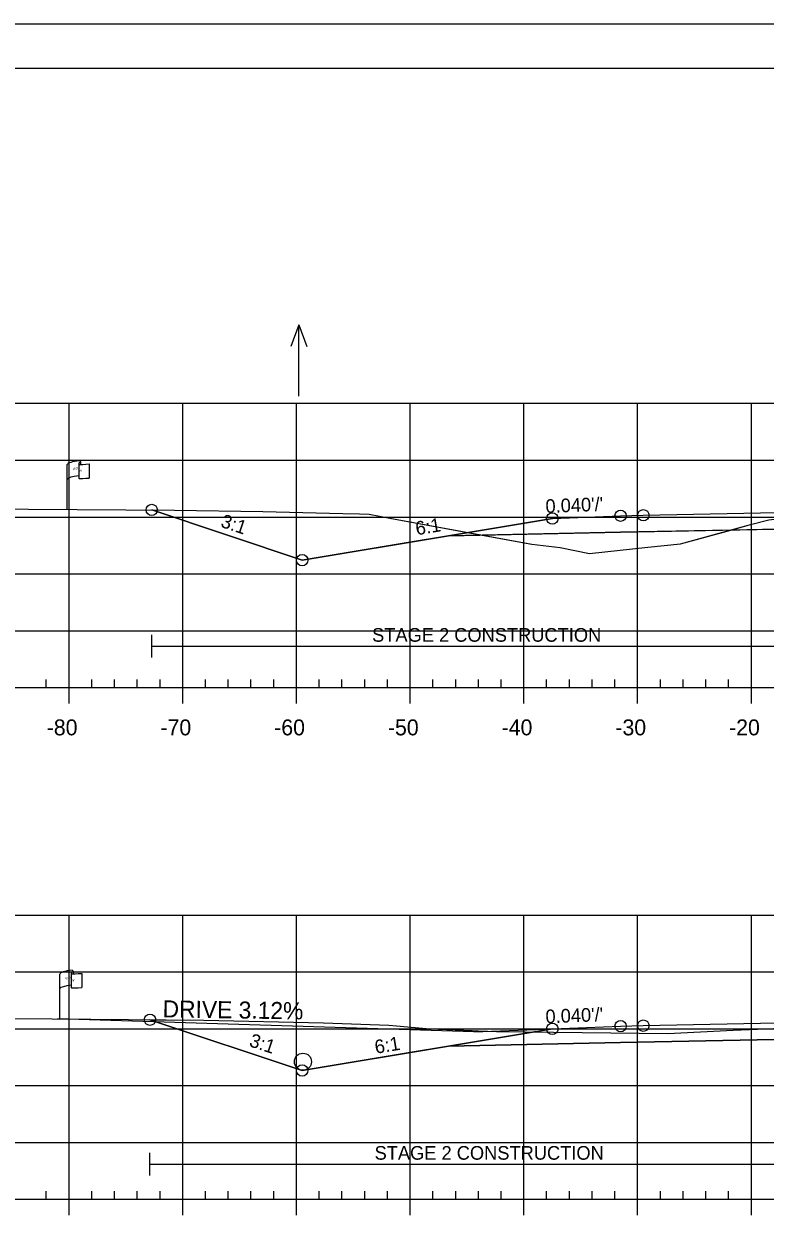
# Model space of a CAD drawing. Extents: x 1365647 to 1367999, y 387113 to 400173.
# Drawn here: x 1365810.1 to 1365875.3, y 397507.5 to 397613 of the extents above; entities that cross this region are included whole.
import ezdxf

# ---------------------------------------------------------------- set-up
doc = ezdxf.new("R2010")
doc.units = 0
for name, color, linetype in [('E_Existing ROW', 7, 'Continuous'), ('R_Alt Surface', 7, 'Continuous'), ('R_Axis', 7, 'Continuous'), ('R_Axis Annot', 7, 'Continuous'), ('R_Border', 7, 'Continuous'), ('R_Contours', 7, 'Continuous'), ('R_Drive', 7, 'Continuous'), ('R_Exist Surface', 7, 'Continuous'), ('R_Fin Surface', 7, 'Continuous'), ('R_Fin Surface Annot', 7, 'Continuous'), ('R_Grid', 7, 'Continuous'), ('R_No Plot', 7, 'Continuous'), ('R_Proposed Const Limits', 7, 'Continuous'), ('R_Water', 7, 'Continuous'), ('R_Water Annot', 7, 'Continuous')]:
    doc.layers.add(name, color=color, linetype=linetype)

msp = doc.modelspace()

# ---------------------------------------------------------------- linework, layer by layer
at = {"layer": 'E_Existing ROW'}
for p, q in [((1365814.94, 397574.3), (1365814.94, 397574.29)), ((1365814.94, 397574.29), (1365814.94, 397573.06)), ((1365815.1, 397574.46), (1365815.1, 397574.22)), ((1365813.94, 397570.26), (1365813.94, 397574.21)), ((1365815.87, 397574.27), (1365815.87, 397573.03)), ((1365813.28, 397525.46), (1365813.28, 397529.41)), ((1365814.28, 397529.5), (1365814.28, 397529.49)), ((1365814.28, 397529.49), (1365814.28, 397528.26)), ((1365814.44, 397529.66), (1365814.44, 397529.42)), ((1365815.21, 397529.47), (1365815.21, 397528.23))]:
    msp.add_line(p, q, dxfattribs=at)
for centre, radius, start, end in [((1365815.02, 397574.31), 0.078, 88.6458, 274.2828), ((1365815.03, 397574.46), 0.0783, 263.0712, 93.9564), ((1365815.02, 397573.06), 0.0783, 180, 273.9564), ((1365814.35, 397529.5), 0.078, 88.6458, 274.2828), ((1365814.37, 397529.66), 0.0783, 263.0712, 93.9564), ((1365814.36, 397528.26), 0.0783, 180, 273.9564)]:
    msp.add_arc(centre, radius, start, end, dxfattribs=at)
for centre, major_axis, ratio, start_param, end_param in [((1365815.52, 397574.25), (-1.58, -0.04), 0.19887, 5.030368, 6.283185), ((1365816.23, 397574.37), (-1.23, -0.13), 0.052933, 0.159456, 1.268315), ((1365815.52, 397572.94), (-1.58, -0.04), 0.19887, 5.083035, 6.194897), ((1365816.23, 397573.13), (-1.23, -0.13), 0.052933, 0.159456, 1.268315), ((1365814.86, 397529.45), (-1.58, -0.04), 0.19887, 5.030368, 6.283185), ((1365815.57, 397529.57), (-1.23, -0.13), 0.052933, 0.159456, 1.268315), ((1365814.86, 397528.14), (-1.58, -0.04), 0.19887, 5.083035, 6.194897), ((1365815.57, 397528.33), (-1.23, -0.13), 0.052933, 0.159456, 1.268315)]:
    msp.add_ellipse(centre, major_axis=major_axis, ratio=ratio, start_param=start_param, end_param=end_param, dxfattribs=at)
at = {"layer": 'R_Alt Surface'}
for points in [[(1365847.47, 397567.95), (1365862.59, 397568.26), (1365882.05, 397568.65), (1365882.05, 397569.93), (1365894.09, 397570.17), (1365906.04, 397569.94), (1365906.04, 397568.65), (1365925.59, 397568.26), (1365940.72, 397567.95)], [(1365847.47, 397523.07), (1365862.59, 397523.38), (1365882.1, 397523.77), (1365882.1, 397525.05), (1365894.09, 397525.29), (1365906.08, 397525.05), (1365906.08, 397523.77), (1365925.59, 397523.38), (1365940.72, 397523.07)]]:
    msp.add_lwpolyline(points, dxfattribs=at)
at = {"layer": 'R_Axis'}
for p, q in [((1365749.09, 397554.6), (1366039.09, 397554.6)), ((1365812.09, 397554.6), (1365812.09, 397555.3)), ((1365814.09, 397553.2), (1365814.09, 397554.6)), ((1365816.09, 397554.6), (1365816.09, 397555.3)), ((1365818.09, 397554.6), (1365818.09, 397555.3)), ((1365820.09, 397554.6), (1365820.09, 397555.3)), ((1365822.09, 397554.6), (1365822.09, 397555.3)), ((1365824.09, 397553.2), (1365824.09, 397554.6)), ((1365826.09, 397554.6), (1365826.09, 397555.3)), ((1365828.09, 397554.6), (1365828.09, 397555.3)), ((1365830.09, 397554.6), (1365830.09, 397555.3)), ((1365832.09, 397554.6), (1365832.09, 397555.3)), ((1365834.09, 397553.2), (1365834.09, 397554.6)), ((1365836.09, 397554.6), (1365836.09, 397555.3)), ((1365838.09, 397554.6), (1365838.09, 397555.3)), ((1365840.09, 397554.6), (1365840.09, 397555.3)), ((1365842.09, 397554.6), (1365842.09, 397555.3)), ((1365844.09, 397553.2), (1365844.09, 397554.6)), ((1365846.09, 397554.6), (1365846.09, 397555.3)), ((1365848.09, 397554.6), (1365848.09, 397555.3)), ((1365850.09, 397554.6), (1365850.09, 397555.3)), ((1365852.09, 397554.6), (1365852.09, 397555.3)), ((1365854.09, 397553.2), (1365854.09, 397554.6)), ((1365856.09, 397554.6), (1365856.09, 397555.3)), ((1365858.09, 397554.6), (1365858.09, 397555.3)), ((1365860.09, 397554.6), (1365860.09, 397555.3)), ((1365862.09, 397554.6), (1365862.09, 397555.3)), ((1365864.09, 397553.2), (1365864.09, 397554.6)), ((1365866.09, 397554.6), (1365866.09, 397555.3)), ((1365868.09, 397554.6), (1365868.09, 397555.3)), ((1365870.09, 397554.6), (1365870.09, 397555.3)), ((1365872.09, 397554.6), (1365872.09, 397555.3)), ((1365874.09, 397553.2), (1365874.09, 397554.6)), ((1365812.09, 397509.6), (1365812.09, 397510.3)), ((1365816.09, 397509.6), (1365816.09, 397510.3)), ((1365818.09, 397509.6), (1365818.09, 397510.3)), ((1365820.09, 397509.6), (1365820.09, 397510.3)), ((1365822.09, 397509.6), (1365822.09, 397510.3)), ((1365826.09, 397509.6), (1365826.09, 397510.3)), ((1365828.09, 397509.6), (1365828.09, 397510.3)), ((1365830.09, 397509.6), (1365830.09, 397510.3)), ((1365832.09, 397509.6), (1365832.09, 397510.3)), ((1365836.09, 397509.6), (1365836.09, 397510.3)), ((1365838.09, 397509.6), (1365838.09, 397510.3)), ((1365840.09, 397509.6), (1365840.09, 397510.3)), ((1365842.09, 397509.6), (1365842.09, 397510.3)), ((1365846.09, 397509.6), (1365846.09, 397510.3)), ((1365848.09, 397509.6), (1365848.09, 397510.3)), ((1365850.09, 397509.6), (1365850.09, 397510.3)), ((1365852.09, 397509.6), (1365852.09, 397510.3)), ((1365856.09, 397509.6), (1365856.09, 397510.3)), ((1365858.09, 397509.6), (1365858.09, 397510.3)), ((1365860.09, 397509.6), (1365860.09, 397510.3)), ((1365862.09, 397509.6), (1365862.09, 397510.3)), ((1365866.09, 397509.6), (1365866.09, 397510.3)), ((1365868.09, 397509.6), (1365868.09, 397510.3)), ((1365870.09, 397509.6), (1365870.09, 397510.3)), ((1365872.09, 397509.6), (1365872.09, 397510.3)), ((1365749.09, 397509.6), (1366039.09, 397509.6)), ((1365814.09, 397508.2), (1365814.09, 397509.6)), ((1365824.09, 397508.2), (1365824.09, 397509.6)), ((1365834.09, 397508.2), (1365834.09, 397509.6)), ((1365844.09, 397508.2), (1365844.09, 397509.6)), ((1365854.09, 397508.2), (1365854.09, 397509.6)), ((1365864.09, 397508.2), (1365864.09, 397509.6)), ((1365874.09, 397508.2), (1365874.09, 397509.6))]:
    msp.add_line(p, q, dxfattribs=at)
at = {"layer": 'R_Border'}
msp.add_line((1365736.09, 397609.06), (1366052.27, 397609.06), dxfattribs=at)
at = {"layer": 'R_Contours'}
for points in [[(1365821.36, 397570.22), (1365823.36, 397570.2), (1365831.13, 397570.07), (1365838.18, 397569.9), (1365839.63, 397569.89), (1365840.49, 397569.85), (1365842.31, 397569.49), (1365850.42, 397568.01), (1365847.47, 397567.95), (1365834.59, 397565.81)], [(1365872.27, 397568.45), (1365874.12, 397568.96), (1365875.62, 397569.35), (1365876.33, 397569.44), (1365878.83, 397569.56), (1365881.87, 397569.74), (1365882.05, 397569.75), (1365882.05, 397568.65)], [(1365850.42, 397568.01), (1365854.79, 397567.22), (1365857.28, 397566.92), (1365859.85, 397566.4), (1365865, 397566.95), (1365867.87, 397567.23), (1365872.27, 397568.45), (1365862.59, 397568.26)], [(1365821.21, 397525.39), (1365825.95, 397525.35), (1365836.47, 397525.12), (1365842.21, 397524.92), (1365842.9, 397524.86), (1365845.82, 397524.58), (1365849.54, 397524.43), (1365849.79, 397524.41), (1365850.09, 397524.4), (1365851.68, 397524.35), (1365866.74, 397524.18), (1365872.5, 397524.47), (1365876.06, 397524.61), (1365876.24, 397524.69), (1365876.31, 397524.7), (1365877.11, 397524.74), (1365878.67, 397524.81), (1365882.1, 397524.95), (1365882.1, 397523.77), (1365862.59, 397523.38), (1365847.47, 397523.07), (1365834.59, 397520.93)]]:
    msp.add_lwpolyline(points, close=True, dxfattribs=at)
at = {"layer": 'R_Drive'}
for q in [(1365813.09, 397525.46), (1365856.7, 397524.6)]:
    msp.add_line((1365849.7, 397524.32), q, dxfattribs=at)
at = {"layer": 'R_Exist Surface'}
for points in [[(1365806.67, 397570.31), (1365810.54, 397570.28), (1365823.36, 397570.2), (1365831.13, 397570.07), (1365838.18, 397569.9), (1365839.63, 397569.89), (1365840.49, 397569.85), (1365842.31, 397569.49), (1365854.79, 397567.22), (1365857.28, 397566.92), (1365859.85, 397566.4), (1365865, 397566.95), (1365867.87, 397567.23), (1365874.12, 397568.96), (1365875.62, 397569.35)], [(1365805.76, 397525.53), (1365816, 397525.43), (1365825.95, 397525.35), (1365836.47, 397525.12), (1365842.21, 397524.92), (1365842.9, 397524.86), (1365845.82, 397524.58), (1365849.54, 397524.43), (1365849.79, 397524.41), (1365850.09, 397524.4), (1365851.68, 397524.35), (1365866.74, 397524.18), (1365872.5, 397524.47), (1365876.06, 397524.61)]]:
    msp.add_lwpolyline(points, dxfattribs=at)
at = {"layer": 'R_Fin Surface'}
for points in [[(1365821.36, 397570.22), (1365834.59, 397565.81), (1365847.47, 397567.95), (1365856.59, 397569.47), (1365862.59, 397569.71), (1365864.59, 397569.75), (1365894.09, 397570.34), (1365923.59, 397569.75), (1365925.59, 397569.71), (1365931.59, 397569.47), (1365940.72, 397567.95), (1365953.59, 397565.81), (1365956.91, 397564.7), (1365967.34, 397568.18)], [(1365856.59, 397569.47), (1365862.59, 397569.71), (1365864.59, 397569.75), (1365894.09, 397570.34), (1365923.59, 397569.75), (1365925.59, 397569.71), (1365931.59, 397569.47)], [(1365821.21, 397525.39), (1365834.59, 397520.93), (1365847.47, 397523.07), (1365856.59, 397524.59), (1365862.59, 397524.83), (1365864.59, 397524.87), (1365894.09, 397525.46), (1365923.59, 397524.87), (1365925.59, 397524.83), (1365931.59, 397524.59), (1365940.72, 397523.07), (1365953.59, 397520.93), (1365956.61, 397519.92), (1365966.41, 397523.19)], [(1365856.59, 397524.59), (1365862.59, 397524.83), (1365864.59, 397524.87), (1365894.09, 397525.46), (1365923.59, 397524.87), (1365925.59, 397524.83), (1365931.59, 397524.59)]]:
    msp.add_lwpolyline(points, dxfattribs=at)
at = {"layer": 'R_Grid'}
for p, q in [((1365749.09, 397579.6), (1366039.09, 397579.6)), ((1365814.09, 397554.6), (1365814.09, 397579.6)), ((1365824.09, 397554.6), (1365824.09, 397579.6)), ((1365834.09, 397554.6), (1365834.09, 397579.6)), ((1365844.09, 397554.6), (1365844.09, 397579.6)), ((1365854.09, 397554.6), (1365854.09, 397579.6)), ((1365864.09, 397554.6), (1365864.09, 397579.6)), ((1365874.09, 397554.6), (1365874.09, 397579.6)), ((1365749.09, 397574.6), (1366039.09, 397574.6)), ((1365749.09, 397569.6), (1366039.09, 397569.6)), ((1365749.09, 397564.6), (1366039.09, 397564.6)), ((1365749.09, 397559.6), (1366039.09, 397559.6)), ((1365749.09, 397554.6), (1366039.09, 397554.6)), ((1365749.09, 397534.6), (1366039.09, 397534.6)), ((1365814.09, 397509.6), (1365814.09, 397534.6)), ((1365824.09, 397509.6), (1365824.09, 397534.6)), ((1365834.09, 397509.6), (1365834.09, 397534.6)), ((1365844.09, 397509.6), (1365844.09, 397534.6)), ((1365854.09, 397509.6), (1365854.09, 397534.6)), ((1365864.09, 397509.6), (1365864.09, 397534.6)), ((1365874.09, 397509.6), (1365874.09, 397534.6)), ((1365749.09, 397529.6), (1366039.09, 397529.6)), ((1365749.09, 397524.6), (1366039.09, 397524.6)), ((1365749.09, 397519.6), (1366039.09, 397519.6)), ((1365749.09, 397514.6), (1366039.09, 397514.6)), ((1365749.09, 397509.6), (1366039.09, 397509.6))]:
    msp.add_line(p, q, dxfattribs=at)
at = {"layer": 'R_No Plot'}
msp.add_line((1365723.69, 397612.96), (1366057.03, 397612.96), dxfattribs=at)
msp.add_lwpolyline([(1365723.69, 397612.96), (1366057.03, 397612.96), (1366057.03, 397399.62), (1365723.69, 397399.62)], close=True, dxfattribs=at)
for centre in [(1365821.36, 397570.22), (1365821.36, 397570.22), (1365862.59, 397569.71), (1365862.59, 397569.71), (1365862.59, 397569.71), (1365862.59, 397569.71), (1365862.59, 397569.71), (1365864.59, 397569.75), (1365864.59, 397569.75), (1365864.59, 397569.75), (1365864.59, 397569.75), (1365864.59, 397569.75), (1365856.59, 397569.47), (1365856.59, 397569.47), (1365856.59, 397569.47), (1365856.59, 397569.47), (1365856.59, 397569.47), (1365834.59, 397565.81), (1365834.59, 397565.81), (1365834.59, 397565.81), (1365834.59, 397565.81), (1365834.59, 397565.81), (1365821.21, 397525.39), (1365821.21, 397525.39), (1365856.59, 397524.59), (1365856.59, 397524.59), (1365856.59, 397524.59), (1365856.59, 397524.59), (1365856.59, 397524.59), (1365862.59, 397524.83), (1365862.59, 397524.83), (1365862.59, 397524.83), (1365862.59, 397524.83), (1365862.59, 397524.83), (1365864.59, 397524.87), (1365864.59, 397524.87), (1365864.59, 397524.87), (1365864.59, 397524.87), (1365864.59, 397524.87), (1365834.59, 397520.93), (1365834.59, 397520.93), (1365834.59, 397520.93), (1365834.59, 397520.93), (1365834.59, 397520.93)]:
    msp.add_circle(centre, 0.5, dxfattribs=at)
at = {"layer": 'R_Proposed Const Limits'}
for points in [[(1365856.59, 397569.47), (1365834.59, 397565.81), (1365821.36, 397570.22)], [(1365856.59, 397524.59), (1365834.59, 397520.93), (1365821.21, 397525.39)]]:
    msp.add_lwpolyline(points, dxfattribs=at)
at = {"layer": 'R_Water'}
for p, q in [((1365821.36, 397557.24), (1365821.36, 397559.24)), ((1365821.36, 397558.24), (1365882.05, 397558.24)), ((1365821.21, 397511.68), (1365821.21, 397513.68)), ((1365821.21, 397512.68), (1365882.1, 397512.68))]:
    msp.add_line(p, q, dxfattribs=at)
msp.add_circle((1365834.66, 397521.7), 0.75, dxfattribs=at)
at = {"layer": 'R_Water Annot'}
for p, q in [((1365834.3, 397586.51), (1365833.6, 397584.59)), ((1365834.3, 397580.23), (1365834.3, 397586.51)), ((1365834.3, 397586.51), (1365835, 397584.59))]:
    msp.add_line(p, q, dxfattribs=at)

# ---------------------------------------------------------------- texts
at = {"layer": 'E_Existing ROW'}
for s, height, rotation, p in [('R ', 0.2, 9.9884, (1365814.46, 397573.71)), (' O', 0.2, 9.9884, (1365814.61, 397573.76)), ('W', 0.2, 351.1788, (1365814.94, 397573.59)), ('DWB 11-9-07', 0.001, 90, (1365815.1, 397574.22)), ('DWB 11-9-07', 0.001, 5.0717, (1365815.86, 397573.03)), ('DWB 11-9-07', 0.001, 90, (1365813.94, 397570.26)), ('R ', 0.2, 9.9884, (1365813.8, 397528.91)), (' O', 0.2, 9.9884, (1365813.95, 397528.96)), ('W', 0.2, 351.1788, (1365814.28, 397528.79)), ('DWB 11-9-07', 0.001, 90, (1365814.44, 397529.42)), ('DWB 11-9-07', 0.001, 5.0717, (1365815.2, 397528.23)), ('DWB 11-9-07', 0.001, 90, (1365813.28, 397525.46))]:
    msp.add_text(s, height=height, rotation=rotation, dxfattribs=at).set_placement(p)
at = {"layer": 'R_Axis Annot'}
for s, p in [('-80', (1365812.13, 397550.4)), ('-70', (1365822.13, 397550.4)), ('-60', (1365832.13, 397550.4)), ('-50', (1365842.13, 397550.4)), ('-40', (1365852.13, 397550.4)), ('-30', (1365862.13, 397550.4)), ('-20', (1365872.13, 397550.4))]:
    msp.add_text(s, height=1.4, dxfattribs=at).set_placement(p)
at = {"layer": 'R_Drive'}
msp.add_text('DRIVE 3.12%', height=1.5, rotation=359.1465, dxfattribs=at).set_placement((1365822.31, 397525.6))
at = {"layer": 'R_Fin Surface Annot'}
for s, rotation, p in [("0.040'/'", 2.2906, (1365856.01, 397569.95)), ('3:1', 341.5651, (1365827.35, 397568.75)), ('6:1', 9.4623, (1365844.66, 397567.99)), ("0.040'/'", 2.2906, (1365856.01, 397525.07)), ('3:1', 341.5651, (1365829.86, 397523.08)), ('6:1', 9.4623, (1365841.07, 397522.39))]:
    msp.add_text(s, height=1.2, rotation=rotation, dxfattribs=at).set_placement(p)
at = {"layer": 'R_Water'}
for p in [(1365840.74, 397558.63), (1365840.96, 397513.08)]:
    msp.add_text('STAGE 2 CONSTRUCTION', height=1.2, dxfattribs=at).set_placement(p)

doc.saveas('drawing.dxf')
